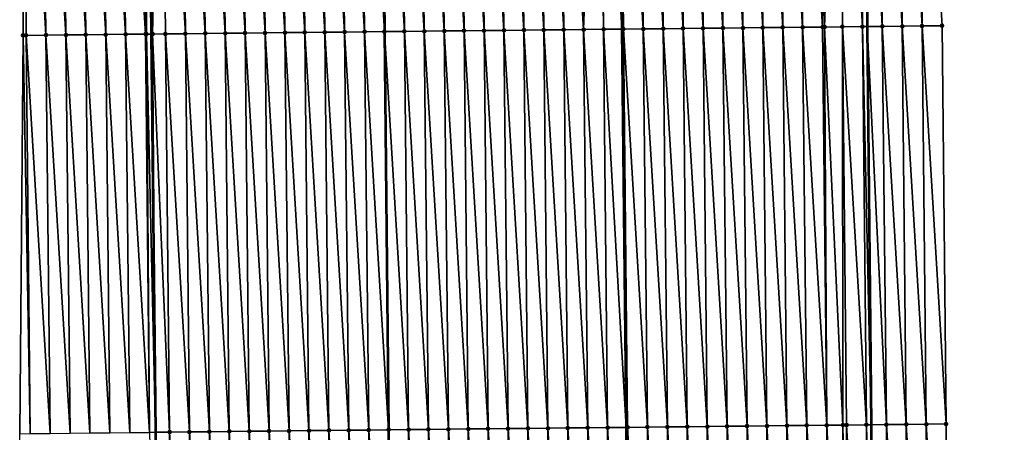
# Model space of a CAD drawing. Header units: feet. Extents: x 2010743 to 2022806, y 818705 to 837694.
# Tile 295 of 531: x 2011480 to 2011530, y 828314 to 828334. Entities that reach past the tile are written whole.
import ezdxf

# ---------------------------------------------------------------- set-up
doc = ezdxf.new("R2010")
doc.units = ezdxf.units.FT
doc.header["$MEASUREMENT"] = 0
for name, color, linetype, lineweight in [('EP_Travel Lane', 172, 'Continuous', 53), ('Road Shots', 141, 'Continuous', 100), ('STRIPING', 60, 'Continuous', 53)]:
    doc.layers.add(name, color=color, linetype=linetype, lineweight=lineweight)
doc.layers.add('I-77-MM17-21_NB-Surface-Border', color=7, linetype='Continuous')
doc.layers.add('I-77-MM17-21_NB-Surface-TIN', color=7, linetype='Continuous')

msp = doc.modelspace()

# ---------------------------------------------------------------- linework, layer by layer
at = {"layer": 'EP_Travel Lane'}
for points in [[(2011486.258, 828373.665, 312.894), (2011486.466, 828353.667, 312.74), (2011486.673, 828333.668, 312.577), (2011486.881, 828313.67, 312.427), (2011487.089, 828293.672, 312.254), (2011487.297, 828273.673, 312.113), (2011487.505, 828253.675, 311.976), (2011487.71, 828233.65, 311.845), (2011487.88, 828213.717, 311.699), (2011488.031, 828193.718, 311.549), (2011488.247, 828173.476, 311.418), (2011488.753, 828153.483, 311.251), (2011489.258, 828133.49, 311.109), (2011489.764, 828113.496, 310.961), (2011490.326, 828093.321, 310.815), (2011491.101, 828073.336, 310.672), (2011491.877, 828053.352, 310.552), (2011492.652, 828033.367, 310.412), (2011493.487, 828013.194, 310.299), (2011494.54, 827993.222, 310.143), (2011495.593, 827973.25, 310.003), (2011496.646, 827953.278, 309.945), (2011497.764, 827933.119, 309.843), (2011499.094, 827913.164, 309.702)], [(2011522.224, 828374.041, 312.657), (2011522.428, 828354.042, 312.464), (2011522.631, 828334.045, 312.254), (2011522.834, 828314.047, 312.042), (2011523.037, 828294.049, 311.822), (2011523.24, 828274.051, 311.612), (2011523.443, 828254.053, 311.376), (2011523.703, 828234.098, 311.165), (2011523.908, 828213.994, 310.956), (2011524.076, 828193.996, 310.732), (2011524.302, 828174.396, 310.5), (2011524.782, 828154.403, 310.262), (2011525.261, 828134.41, 310.042), (2011525.741, 828114.417, 309.816)]]:
    msp.add_polyline3d(points, dxfattribs=at)
at = {"layer": 'I-77-MM17-21_NB-Surface-Border', "color": 3, "linetype": 'Continuous', "lineweight": -3}
for points in [[(2011494.249, 827912.84, 309.86), (2011492.863, 827932.791, 310), (2011491.32, 827952.996, 310.145), (2011490.004, 827972.954, 310.249), (2011488.719, 827992.914, 310.367), (2011487.565, 828012.88, 310.586), (2011486.41, 828033.124, 310.638), (2011485.592, 828053.107, 310.744), (2011484.858, 828073.093, 310.846), (2011484.23, 828093.084, 310.954), (2011483.551, 828113.338, 311.091), (2011483.185, 828133.335, 311.239), (2011482.681, 828153.328, 311.397), (2011482.208, 828173.322, 311.55), (2011481.556, 828193.668, 311.693), (2011481.158, 828213.666, 311.836), (2011480.845, 828233.565, 311.969), (2011480.511, 828253.601, 312.102), (2011480.273, 828273.599, 312.238), (2011480.151, 828293.599, 312.367), (2011480.067, 828313.599, 312.493), (2011480.24, 828333.601, 312.654), (2011480.279, 828353.602, 312.776), (2011480.971, 828373.61, 312.926)], [(2011523.969, 828374.059, 312.605), (2011525.177, 828354.072, 312.383), (2011526.384, 828334.085, 312.14), (2011526.592, 828314.087, 311.926), (2011526.8, 828294.089, 311.699), (2011528.008, 828274.102, 311.45), (2011528.215, 828254.104, 311.223), (2011528.451, 828234.158, 311.012), (2011528.636, 828214.031, 310.803), (2011527.787, 828194.025, 310.613), (2011527.995, 828174.49, 310.388), (2011528.501, 828154.498, 310.155), (2011529.007, 828134.505, 309.925), (2011529.513, 828114.513, 309.694)]]:
    msp.add_polyline3d(points, dxfattribs=at)
at = {"layer": 'I-77-MM17-21_NB-Surface-TIN', "color": 128, "linetype": 'Continuous', "lineweight": -3}
for points in [[(2011501.386, 828333.822, 312.458), (2011501.178, 828353.82, 312.648), (2011500.178, 828353.81, 312.658)], [(2011502.386, 828333.833, 312.448), (2011502.178, 828353.831, 312.644), (2011501.178, 828353.82, 312.648)], [(2011501.386, 828333.822, 312.458), (2011502.386, 828333.833, 312.448), (2011501.178, 828353.82, 312.648)], [(2011503.386, 828333.843, 312.44), (2011503.178, 828353.841, 312.64), (2011502.178, 828353.831, 312.644)], [(2011502.386, 828333.833, 312.448), (2011503.386, 828333.843, 312.44), (2011502.178, 828353.831, 312.644)], [(2011504.385, 828333.853, 312.433), (2011504.178, 828353.851, 312.637), (2011503.178, 828353.841, 312.64)], [(2011503.386, 828333.843, 312.44), (2011504.385, 828333.853, 312.433), (2011503.178, 828353.841, 312.64)], [(2011505.385, 828333.864, 312.423), (2011505.178, 828353.862, 312.628), (2011504.178, 828353.851, 312.637)], [(2011504.385, 828333.853, 312.433), (2011505.385, 828333.864, 312.423), (2011504.178, 828353.851, 312.637)], [(2011506.385, 828333.874, 312.413), (2011506.178, 828353.872, 312.621), (2011505.178, 828353.862, 312.628)], [(2011505.385, 828333.864, 312.423), (2011506.385, 828333.874, 312.413), (2011505.178, 828353.862, 312.628)], [(2011507.385, 828333.885, 312.405), (2011507.178, 828353.883, 312.616), (2011506.178, 828353.872, 312.621)], [(2011506.385, 828333.874, 312.413), (2011507.385, 828333.885, 312.405), (2011506.178, 828353.872, 312.621)], [(2011508.385, 828333.895, 312.402), (2011508.178, 828353.893, 312.615), (2011507.178, 828353.883, 312.616)], [(2011507.385, 828333.885, 312.405), (2011508.385, 828333.895, 312.402), (2011507.178, 828353.883, 312.616)], [(2011508.385, 828333.895, 312.402), (2011509.136, 828353.903, 312.612), (2011508.178, 828353.893, 312.615)], [(2011508.385, 828333.895, 312.402), (2011509.385, 828333.906, 312.4), (2011509.136, 828353.903, 312.612)], [(2011509.385, 828333.906, 312.4), (2011509.177, 828353.904, 312.612), (2011509.136, 828353.903, 312.612)], [(2011509.177, 828353.904, 312.612), (2011510.308, 828333.915, 312.389), (2011510.1, 828353.913, 312.601)], [(2011509.385, 828333.906, 312.4), (2011510.308, 828333.915, 312.389), (2011509.177, 828353.904, 312.612)], [(2011510.385, 828333.916, 312.389), (2011510.177, 828353.914, 312.6), (2011510.1, 828353.913, 312.601)], [(2011510.385, 828333.916, 312.389), (2011510.1, 828353.913, 312.601), (2011510.308, 828333.915, 312.389)], [(2011511.385, 828333.927, 312.38), (2011511.177, 828353.925, 312.584), (2011510.177, 828353.914, 312.6)], [(2011510.385, 828333.916, 312.389), (2011511.385, 828333.927, 312.38), (2011510.177, 828353.914, 312.6)], [(2011512.385, 828333.937, 312.358), (2011512.177, 828353.935, 312.564), (2011511.177, 828353.925, 312.584)], [(2011511.385, 828333.927, 312.38), (2011512.385, 828333.937, 312.358), (2011511.177, 828353.925, 312.584)], [(2011513.385, 828333.948, 312.346), (2011513.177, 828353.946, 312.552), (2011512.177, 828353.935, 312.564)], [(2011512.385, 828333.937, 312.358), (2011513.385, 828333.948, 312.346), (2011512.177, 828353.935, 312.564)], [(2011514.385, 828333.958, 312.337), (2011514.177, 828353.956, 312.544), (2011513.177, 828353.946, 312.552)], [(2011513.385, 828333.948, 312.346), (2011514.385, 828333.958, 312.337), (2011513.177, 828353.946, 312.552)], [(2011515.385, 828333.969, 312.329), (2011515.177, 828353.967, 312.536), (2011514.177, 828353.956, 312.544)], [(2011514.385, 828333.958, 312.337), (2011515.385, 828333.969, 312.329), (2011514.177, 828353.956, 312.544)], [(2011516.385, 828333.979, 312.323), (2011516.177, 828353.977, 312.529), (2011515.177, 828353.967, 312.536)], [(2011515.385, 828333.969, 312.329), (2011516.385, 828333.979, 312.323), (2011515.177, 828353.967, 312.536)], [(2011517.385, 828333.99, 312.316), (2011517.177, 828353.987, 312.523), (2011516.177, 828353.977, 312.529)], [(2011516.385, 828333.979, 312.323), (2011517.385, 828333.99, 312.316), (2011516.177, 828353.977, 312.529)], [(2011518.385, 828334, 312.308), (2011518.177, 828353.998, 312.516), (2011517.177, 828353.987, 312.523)], [(2011517.385, 828333.99, 312.316), (2011518.385, 828334, 312.308), (2011517.177, 828353.987, 312.523)], [(2011519.385, 828334.01, 312.302), (2011519.177, 828354.008, 312.509), (2011518.177, 828353.998, 312.516)], [(2011518.385, 828334, 312.308), (2011519.385, 828334.01, 312.302), (2011518.177, 828353.998, 312.516)], [(2011520.385, 828334.021, 312.296), (2011520.177, 828354.019, 312.5), (2011519.177, 828354.008, 312.509)], [(2011519.385, 828334.01, 312.302), (2011520.385, 828334.021, 312.296), (2011519.177, 828354.008, 312.509)], [(2011520.487, 828334.022, 312.295), (2011521.177, 828354.029, 312.489), (2011520.177, 828354.019, 312.5)], [(2011520.385, 828334.021, 312.296), (2011520.487, 828334.022, 312.295), (2011520.177, 828354.019, 312.5)], [(2011520.487, 828334.022, 312.295), (2011521.385, 828334.031, 312.281), (2011521.177, 828354.029, 312.489)], [(2011522.385, 828334.042, 312.259), (2011522.177, 828354.04, 312.47), (2011521.177, 828354.029, 312.489)], [(2011521.385, 828334.031, 312.281), (2011522.385, 828334.042, 312.259), (2011521.177, 828354.029, 312.489)], [(2011522.177, 828354.04, 312.47), (2011522.631, 828334.045, 312.254), (2011522.428, 828354.042, 312.464)], [(2011522.385, 828334.042, 312.259), (2011522.631, 828334.045, 312.254), (2011522.177, 828354.04, 312.47)], [(2011523.384, 828334.053, 312.238), (2011523.177, 828354.05, 312.447), (2011522.428, 828354.042, 312.464)], [(2011523.384, 828334.053, 312.238), (2011522.428, 828354.042, 312.464), (2011522.631, 828334.045, 312.254)], [(2011524.384, 828334.063, 312.205), (2011524.177, 828354.061, 312.417), (2011523.177, 828354.05, 312.447)], [(2011523.384, 828334.053, 312.238), (2011524.384, 828334.063, 312.205), (2011523.177, 828354.05, 312.447)], [(2011525.384, 828334.074, 312.171), (2011525.177, 828354.072, 312.383), (2011524.177, 828354.061, 312.417)], [(2011524.384, 828334.063, 312.205), (2011525.384, 828334.074, 312.171), (2011524.177, 828354.061, 312.417)], [(2011525.384, 828334.074, 312.171), (2011526.384, 828334.085, 312.14), (2011525.177, 828354.072, 312.383)], [(2011480.24, 828333.601, 312.654), (2011480.387, 828333.602, 312.654), (2011480.279, 828353.602, 312.776)], [(2011481.387, 828333.613, 312.647), (2011481.179, 828353.611, 312.772), (2011480.279, 828353.602, 312.776)], [(2011480.387, 828333.602, 312.654), (2011481.387, 828333.613, 312.647), (2011480.279, 828353.602, 312.776)], [(2011482.387, 828333.623, 312.641), (2011482.179, 828353.622, 312.77), (2011481.179, 828353.611, 312.772)], [(2011481.387, 828333.613, 312.647), (2011482.387, 828333.623, 312.641), (2011481.179, 828353.611, 312.772)], [(2011483.387, 828333.634, 312.637), (2011483.179, 828353.632, 312.774), (2011482.179, 828353.622, 312.77)], [(2011482.387, 828333.623, 312.641), (2011483.387, 828333.634, 312.637), (2011482.179, 828353.622, 312.77)], [(2011484.387, 828333.644, 312.624), (2011484.179, 828353.642, 312.773), (2011483.179, 828353.632, 312.774)], [(2011483.387, 828333.634, 312.637), (2011484.387, 828333.644, 312.624), (2011483.179, 828353.632, 312.774)], [(2011485.387, 828333.655, 312.61), (2011485.179, 828353.653, 312.765), (2011484.179, 828353.642, 312.773)], [(2011484.387, 828333.644, 312.624), (2011485.387, 828333.655, 312.61), (2011484.179, 828353.642, 312.773)], [(2011486.386, 828333.665, 312.589), (2011486.179, 828353.664, 312.744), (2011485.179, 828353.653, 312.765)], [(2011485.387, 828333.655, 312.61), (2011486.386, 828333.665, 312.589), (2011485.179, 828353.653, 312.765)], [(2011486.435, 828333.666, 312.586), (2011486.466, 828353.667, 312.74), (2011486.179, 828353.664, 312.744)], [(2011486.386, 828333.665, 312.589), (2011486.435, 828333.666, 312.586), (2011486.179, 828353.664, 312.744)], [(2011486.435, 828333.666, 312.586), (2011486.673, 828333.668, 312.577), (2011486.466, 828353.667, 312.74)], [(2011486.743, 828333.669, 312.574), (2011487.179, 828353.674, 312.731), (2011486.466, 828353.667, 312.74)], [(2011486.743, 828333.669, 312.574), (2011486.466, 828353.667, 312.74), (2011486.673, 828333.668, 312.577)], [(2011486.743, 828333.669, 312.574), (2011487.386, 828333.676, 312.565), (2011487.179, 828353.674, 312.731)], [(2011488.386, 828333.686, 312.562), (2011488.179, 828353.684, 312.724), (2011487.179, 828353.674, 312.731)], [(2011487.386, 828333.676, 312.565), (2011488.386, 828333.686, 312.562), (2011487.179, 828353.674, 312.731)], [(2011489.386, 828333.697, 312.558), (2011489.179, 828353.695, 312.719), (2011488.179, 828353.684, 312.724)], [(2011488.386, 828333.686, 312.562), (2011489.386, 828333.697, 312.558), (2011488.179, 828353.684, 312.724)], [(2011490.386, 828333.707, 312.554), (2011490.178, 828353.705, 312.716), (2011489.179, 828353.695, 312.719)], [(2011489.386, 828333.697, 312.558), (2011490.386, 828333.707, 312.554), (2011489.179, 828353.695, 312.719)], [(2011491.386, 828333.717, 312.551), (2011491.178, 828353.716, 312.713), (2011490.178, 828353.705, 312.716)], [(2011490.386, 828333.707, 312.554), (2011491.386, 828333.717, 312.551), (2011490.178, 828353.705, 312.716)], [(2011492.386, 828333.728, 312.546), (2011492.178, 828353.726, 312.71), (2011491.178, 828353.716, 312.713)], [(2011491.386, 828333.717, 312.551), (2011492.386, 828333.728, 312.546), (2011491.178, 828353.716, 312.713)], [(2011493.386, 828333.738, 312.538), (2011493.178, 828353.737, 312.703), (2011492.178, 828353.726, 312.71)], [(2011492.386, 828333.728, 312.546), (2011493.386, 828333.738, 312.538), (2011492.178, 828353.726, 312.71)], [(2011494.386, 828333.749, 312.526), (2011494.178, 828353.747, 312.695), (2011493.178, 828353.737, 312.703)], [(2011493.386, 828333.738, 312.538), (2011494.386, 828333.749, 312.526), (2011493.178, 828353.737, 312.703)], [(2011495.386, 828333.759, 312.515), (2011495.178, 828353.757, 312.688), (2011494.178, 828353.747, 312.695)], [(2011494.386, 828333.749, 312.526), (2011495.386, 828333.759, 312.515), (2011494.178, 828353.747, 312.695)], [(2011496.386, 828333.77, 312.51), (2011496.178, 828353.768, 312.686), (2011495.178, 828353.757, 312.688)], [(2011495.386, 828333.759, 312.515), (2011496.386, 828333.77, 312.51), (2011495.178, 828353.757, 312.688)], [(2011497.386, 828333.78, 312.503), (2011497.178, 828353.778, 312.685), (2011496.178, 828353.768, 312.686)], [(2011496.386, 828333.77, 312.51), (2011497.386, 828333.78, 312.503), (2011496.178, 828353.768, 312.686)], [(2011497.178, 828353.778, 312.685), (2011498.386, 828333.791, 312.495), (2011498.178, 828353.789, 312.679)], [(2011497.386, 828333.78, 312.503), (2011498.386, 828333.791, 312.495), (2011497.178, 828353.778, 312.685)], [(2011499.386, 828333.801, 312.485), (2011499.178, 828353.799, 312.67), (2011498.178, 828353.789, 312.679)], [(2011499.386, 828333.801, 312.485), (2011498.178, 828353.789, 312.679), (2011498.386, 828333.791, 312.495)], [(2011500.386, 828333.812, 312.471), (2011500.178, 828353.81, 312.658), (2011499.178, 828353.799, 312.67)], [(2011499.386, 828333.801, 312.485), (2011500.386, 828333.812, 312.471), (2011499.178, 828353.799, 312.67)], [(2011500.386, 828333.812, 312.471), (2011501.386, 828333.822, 312.458), (2011500.178, 828353.81, 312.658)], [(2011522.592, 828314.044, 312.048), (2011522.385, 828334.042, 312.259), (2011521.385, 828334.031, 312.281)], [(2011522.385, 828334.042, 312.259), (2011522.834, 828314.047, 312.042), (2011522.631, 828334.045, 312.254)], [(2011522.592, 828314.044, 312.048), (2011522.834, 828314.047, 312.042), (2011522.385, 828334.042, 312.259)], [(2011523.592, 828314.055, 312.024), (2011523.384, 828334.053, 312.238), (2011522.631, 828334.045, 312.254)], [(2011523.592, 828314.055, 312.024), (2011522.631, 828334.045, 312.254), (2011522.834, 828314.047, 312.042)], [(2011524.592, 828314.065, 311.991), (2011524.384, 828334.063, 312.205), (2011523.384, 828334.053, 312.238)], [(2011523.592, 828314.055, 312.024), (2011524.592, 828314.065, 311.991), (2011523.384, 828334.053, 312.238)], [(2011525.592, 828314.076, 311.955), (2011525.384, 828334.074, 312.171), (2011524.384, 828334.063, 312.205)], [(2011524.592, 828314.065, 311.991), (2011525.592, 828314.076, 311.955), (2011524.384, 828334.063, 312.205)], [(2011526.592, 828314.087, 311.926), (2011526.384, 828334.085, 312.14), (2011525.384, 828334.074, 312.171)], [(2011525.592, 828314.076, 311.955), (2011526.592, 828314.087, 311.926), (2011525.384, 828334.074, 312.171)], [(2011480.067, 828313.599, 312.493), (2011480.595, 828313.604, 312.491), (2011480.24, 828333.601, 312.654)], [(2011480.595, 828313.604, 312.491), (2011480.387, 828333.602, 312.654), (2011480.24, 828333.601, 312.654)], [(2011481.595, 828313.614, 312.485), (2011481.387, 828333.613, 312.647), (2011480.387, 828333.602, 312.654)], [(2011480.595, 828313.604, 312.491), (2011481.595, 828313.614, 312.485), (2011480.387, 828333.602, 312.654)], [(2011482.594, 828313.625, 312.477), (2011482.387, 828333.623, 312.641), (2011481.387, 828333.613, 312.647)], [(2011481.595, 828313.614, 312.485), (2011482.594, 828313.625, 312.477), (2011481.387, 828333.613, 312.647)], [(2011483.594, 828313.635, 312.475), (2011483.387, 828333.634, 312.637), (2011482.387, 828333.623, 312.641)], [(2011482.594, 828313.625, 312.477), (2011483.594, 828313.635, 312.475), (2011482.387, 828333.623, 312.641)], [(2011484.594, 828313.646, 312.469), (2011484.387, 828333.644, 312.624), (2011483.387, 828333.634, 312.637)], [(2011483.594, 828313.635, 312.475), (2011484.594, 828313.646, 312.469), (2011483.387, 828333.634, 312.637)], [(2011485.594, 828313.656, 312.453), (2011485.387, 828333.655, 312.61), (2011484.387, 828333.644, 312.624)], [(2011484.594, 828313.646, 312.469), (2011485.594, 828313.656, 312.453), (2011484.387, 828333.644, 312.624)], [(2011486.594, 828313.667, 312.433), (2011486.386, 828333.665, 312.589), (2011485.387, 828333.655, 312.61)], [(2011485.594, 828313.656, 312.453), (2011486.594, 828313.667, 312.433), (2011485.387, 828333.655, 312.61)], [(2011486.594, 828313.667, 312.433), (2011486.435, 828333.666, 312.586), (2011486.386, 828333.665, 312.589)], [(2011486.435, 828333.666, 312.586), (2011486.881, 828313.67, 312.427), (2011486.673, 828333.668, 312.577)], [(2011486.594, 828313.667, 312.433), (2011486.881, 828313.67, 312.427), (2011486.435, 828333.666, 312.586)], [(2011486.743, 828333.669, 312.574), (2011486.673, 828333.668, 312.577), (2011486.881, 828313.67, 312.427)], [(2011487.594, 828313.677, 312.413), (2011487.386, 828333.676, 312.565), (2011486.743, 828333.669, 312.574)], [(2011487.594, 828313.677, 312.413), (2011486.743, 828333.669, 312.574), (2011486.881, 828313.67, 312.427)], [(2011488.594, 828313.688, 312.403), (2011488.386, 828333.686, 312.562), (2011487.386, 828333.676, 312.565)], [(2011487.594, 828313.677, 312.413), (2011488.594, 828313.688, 312.403), (2011487.386, 828333.676, 312.565)], [(2011489.594, 828313.698, 312.392), (2011489.386, 828333.697, 312.558), (2011488.386, 828333.686, 312.562)], [(2011488.594, 828313.688, 312.403), (2011489.594, 828313.698, 312.392), (2011488.386, 828333.686, 312.562)], [(2011490.594, 828313.709, 312.383), (2011490.386, 828333.707, 312.554), (2011489.386, 828333.697, 312.558)], [(2011489.594, 828313.698, 312.392), (2011490.594, 828313.709, 312.383), (2011489.386, 828333.697, 312.558)], [(2011491.594, 828313.719, 312.379), (2011491.386, 828333.717, 312.551), (2011490.386, 828333.707, 312.554)], [(2011490.594, 828313.709, 312.383), (2011491.594, 828313.719, 312.379), (2011490.386, 828333.707, 312.554)], [(2011492.594, 828313.73, 312.372), (2011492.386, 828333.728, 312.546), (2011491.386, 828333.717, 312.551)], [(2011491.594, 828313.719, 312.379), (2011492.594, 828313.73, 312.372), (2011491.386, 828333.717, 312.551)], [(2011493.594, 828313.74, 312.361), (2011493.386, 828333.738, 312.538), (2011492.386, 828333.728, 312.546)], [(2011492.594, 828313.73, 312.372), (2011493.594, 828313.74, 312.361), (2011492.386, 828333.728, 312.546)], [(2011494.594, 828313.751, 312.351), (2011494.386, 828333.749, 312.526), (2011493.386, 828333.738, 312.538)], [(2011493.594, 828313.74, 312.361), (2011494.594, 828313.751, 312.351), (2011493.386, 828333.738, 312.538)], [(2011495.594, 828313.761, 312.337), (2011495.386, 828333.759, 312.515), (2011494.386, 828333.749, 312.526)], [(2011494.594, 828313.751, 312.351), (2011495.594, 828313.761, 312.337), (2011494.386, 828333.749, 312.526)], [(2011496.594, 828313.772, 312.328), (2011496.386, 828333.77, 312.51), (2011495.386, 828333.759, 312.515)], [(2011495.594, 828313.761, 312.337), (2011496.594, 828313.772, 312.328), (2011495.386, 828333.759, 312.515)], [(2011497.594, 828313.782, 312.321), (2011497.386, 828333.78, 312.503), (2011496.386, 828333.77, 312.51)], [(2011496.594, 828313.772, 312.328), (2011497.594, 828313.782, 312.321), (2011496.386, 828333.77, 312.51)], [(2011497.386, 828333.78, 312.503), (2011498.594, 828313.793, 312.31), (2011498.386, 828333.791, 312.495)], [(2011497.594, 828313.782, 312.321), (2011498.594, 828313.793, 312.31), (2011497.386, 828333.78, 312.503)], [(2011499.594, 828313.803, 312.296), (2011499.386, 828333.801, 312.485), (2011498.386, 828333.791, 312.495)], [(2011499.594, 828313.803, 312.296), (2011498.386, 828333.791, 312.495), (2011498.594, 828313.793, 312.31)], [(2011500.593, 828313.814, 312.279), (2011500.386, 828333.812, 312.471), (2011499.386, 828333.801, 312.485)], [(2011499.594, 828313.803, 312.296), (2011500.593, 828313.814, 312.279), (2011499.386, 828333.801, 312.485)], [(2011501.593, 828313.824, 312.265), (2011501.386, 828333.822, 312.458), (2011500.386, 828333.812, 312.471)], [(2011500.593, 828313.814, 312.279), (2011501.593, 828313.824, 312.265), (2011500.386, 828333.812, 312.471)], [(2011502.593, 828313.835, 312.252), (2011502.386, 828333.833, 312.448), (2011501.386, 828333.822, 312.458)], [(2011501.593, 828313.824, 312.265), (2011502.593, 828313.835, 312.252), (2011501.386, 828333.822, 312.458)], [(2011503.593, 828313.845, 312.245), (2011503.386, 828333.843, 312.44), (2011502.386, 828333.833, 312.448)], [(2011502.593, 828313.835, 312.252), (2011503.593, 828313.845, 312.245), (2011502.386, 828333.833, 312.448)], [(2011504.593, 828313.855, 312.24), (2011504.385, 828333.853, 312.433), (2011503.386, 828333.843, 312.44)], [(2011503.593, 828313.845, 312.245), (2011504.593, 828313.855, 312.24), (2011503.386, 828333.843, 312.44)], [(2011505.593, 828313.866, 312.226), (2011505.385, 828333.864, 312.423), (2011504.385, 828333.853, 312.433)], [(2011504.593, 828313.855, 312.24), (2011505.593, 828313.866, 312.226), (2011504.385, 828333.853, 312.433)], [(2011506.593, 828313.876, 312.215), (2011506.385, 828333.874, 312.413), (2011505.385, 828333.864, 312.423)], [(2011505.593, 828313.866, 312.226), (2011506.593, 828313.876, 312.215), (2011505.385, 828333.864, 312.423)], [(2011507.593, 828313.887, 312.204), (2011507.385, 828333.885, 312.405), (2011506.385, 828333.874, 312.413)], [(2011506.593, 828313.876, 312.215), (2011507.593, 828313.887, 312.204), (2011506.385, 828333.874, 312.413)], [(2011508.593, 828313.897, 312.198), (2011508.385, 828333.895, 312.402), (2011507.385, 828333.885, 312.405)], [(2011507.593, 828313.887, 312.204), (2011508.593, 828313.897, 312.198), (2011507.385, 828333.885, 312.405)], [(2011509.593, 828313.908, 312.195), (2011509.385, 828333.906, 312.4), (2011508.385, 828333.895, 312.402)], [(2011508.593, 828313.897, 312.198), (2011509.593, 828313.908, 312.195), (2011508.385, 828333.895, 312.402)], [(2011509.385, 828333.906, 312.4), (2011510.516, 828313.918, 312.179), (2011510.308, 828333.915, 312.389)], [(2011509.593, 828313.908, 312.195), (2011510.516, 828313.918, 312.179), (2011509.385, 828333.906, 312.4)], [(2011510.593, 828313.918, 312.178), (2011510.385, 828333.916, 312.389), (2011510.308, 828333.915, 312.389)], [(2011510.593, 828313.918, 312.178), (2011510.308, 828333.915, 312.389), (2011510.516, 828313.918, 312.179)], [(2011511.593, 828313.929, 312.171), (2011511.385, 828333.927, 312.38), (2011510.385, 828333.916, 312.389)], [(2011510.593, 828313.918, 312.178), (2011511.593, 828313.929, 312.171), (2011510.385, 828333.916, 312.389)], [(2011512.593, 828313.939, 312.147), (2011512.385, 828333.937, 312.358), (2011511.385, 828333.927, 312.38)], [(2011511.593, 828313.929, 312.171), (2011512.593, 828313.939, 312.147), (2011511.385, 828333.927, 312.38)], [(2011513.593, 828313.95, 312.134), (2011513.385, 828333.948, 312.346), (2011512.385, 828333.937, 312.358)], [(2011512.593, 828313.939, 312.147), (2011513.593, 828313.95, 312.134), (2011512.385, 828333.937, 312.358)], [(2011514.593, 828313.96, 312.124), (2011514.385, 828333.958, 312.337), (2011513.385, 828333.948, 312.346)], [(2011513.593, 828313.95, 312.134), (2011514.593, 828313.96, 312.124), (2011513.385, 828333.948, 312.346)], [(2011515.593, 828313.971, 312.116), (2011515.385, 828333.969, 312.329), (2011514.385, 828333.958, 312.337)], [(2011514.593, 828313.96, 312.124), (2011515.593, 828313.971, 312.116), (2011514.385, 828333.958, 312.337)], [(2011516.593, 828313.981, 312.11), (2011516.385, 828333.979, 312.323), (2011515.385, 828333.969, 312.329)], [(2011515.593, 828313.971, 312.116), (2011516.593, 828313.981, 312.11), (2011515.385, 828333.969, 312.329)], [(2011517.593, 828313.992, 312.107), (2011517.385, 828333.99, 312.316), (2011516.385, 828333.979, 312.323)], [(2011516.593, 828313.981, 312.11), (2011517.593, 828313.992, 312.107), (2011516.385, 828333.979, 312.323)], [(2011518.592, 828314.002, 312.101), (2011518.385, 828334, 312.308), (2011517.385, 828333.99, 312.316)], [(2011517.593, 828313.992, 312.107), (2011518.592, 828314.002, 312.101), (2011517.385, 828333.99, 312.316)], [(2011519.592, 828314.013, 312.091), (2011519.385, 828334.01, 312.302), (2011518.385, 828334, 312.308)], [(2011518.592, 828314.002, 312.101), (2011519.592, 828314.013, 312.091), (2011518.385, 828334, 312.308)], [(2011520.592, 828314.023, 312.084), (2011520.385, 828334.021, 312.296), (2011519.385, 828334.01, 312.302)], [(2011519.592, 828314.013, 312.091), (2011520.592, 828314.023, 312.084), (2011519.385, 828334.01, 312.302)], [(2011520.592, 828314.023, 312.084), (2011520.487, 828334.022, 312.295), (2011520.385, 828334.021, 312.296)], [(2011521.405, 828314.032, 312.077), (2011521.385, 828334.031, 312.281), (2011520.487, 828334.022, 312.295)], [(2011520.592, 828314.023, 312.084), (2011521.405, 828314.032, 312.077), (2011520.487, 828334.022, 312.295)], [(2011521.405, 828314.032, 312.077), (2011521.592, 828314.034, 312.074), (2011521.385, 828334.031, 312.281)], [(2011521.592, 828314.034, 312.074), (2011522.592, 828314.044, 312.048), (2011521.385, 828334.031, 312.281)], [(2011496.801, 828293.774, 312.142), (2011496.594, 828313.772, 312.328), (2011495.594, 828313.761, 312.337)], [(2011497.801, 828293.784, 312.133), (2011497.594, 828313.782, 312.321), (2011496.594, 828313.772, 312.328)], [(2011496.801, 828293.774, 312.142), (2011497.801, 828293.784, 312.133), (2011496.594, 828313.772, 312.328)], [(2011497.594, 828313.782, 312.321), (2011498.801, 828293.795, 312.121), (2011498.594, 828313.793, 312.31)], [(2011497.801, 828293.784, 312.133), (2011498.801, 828293.795, 312.121), (2011497.594, 828313.782, 312.321)], [(2011499.801, 828293.805, 312.103), (2011499.594, 828313.803, 312.296), (2011498.594, 828313.793, 312.31)], [(2011499.801, 828293.805, 312.103), (2011498.594, 828313.793, 312.31), (2011498.801, 828293.795, 312.121)], [(2011500.801, 828293.816, 312.086), (2011500.593, 828313.814, 312.279), (2011499.594, 828313.803, 312.296)], [(2011499.801, 828293.805, 312.103), (2011500.801, 828293.816, 312.086), (2011499.594, 828313.803, 312.296)], [(2011501.801, 828293.826, 312.074), (2011501.593, 828313.824, 312.265), (2011500.593, 828313.814, 312.279)], [(2011500.801, 828293.816, 312.086), (2011501.801, 828293.826, 312.074), (2011500.593, 828313.814, 312.279)], [(2011502.801, 828293.837, 312.062), (2011502.593, 828313.835, 312.252), (2011501.593, 828313.824, 312.265)], [(2011501.801, 828293.826, 312.074), (2011502.801, 828293.837, 312.062), (2011501.593, 828313.824, 312.265)], [(2011503.801, 828293.847, 312.053), (2011503.593, 828313.845, 312.245), (2011502.593, 828313.835, 312.252)], [(2011502.801, 828293.837, 312.062), (2011503.801, 828293.847, 312.053), (2011502.593, 828313.835, 312.252)], [(2011504.801, 828293.858, 312.043), (2011504.593, 828313.855, 312.24), (2011503.593, 828313.845, 312.245)], [(2011503.801, 828293.847, 312.053), (2011504.801, 828293.858, 312.043), (2011503.593, 828313.845, 312.245)], [(2011505.801, 828293.868, 312.029), (2011505.593, 828313.866, 312.226), (2011504.593, 828313.855, 312.24)], [(2011504.801, 828293.858, 312.043), (2011505.801, 828293.868, 312.029), (2011504.593, 828313.855, 312.24)], [(2011506.801, 828293.879, 312.019), (2011506.593, 828313.876, 312.215), (2011505.593, 828313.866, 312.226)], [(2011505.801, 828293.868, 312.029), (2011506.801, 828293.879, 312.019), (2011505.593, 828313.866, 312.226)], [(2011507.801, 828293.889, 312.007), (2011507.593, 828313.887, 312.204), (2011506.593, 828313.876, 312.215)], [(2011506.801, 828293.879, 312.019), (2011507.801, 828293.889, 312.007), (2011506.593, 828313.876, 312.215)], [(2011508.801, 828293.899, 312.001), (2011508.593, 828313.897, 312.198), (2011507.593, 828313.887, 312.204)], [(2011507.801, 828293.889, 312.007), (2011508.801, 828293.899, 312.001), (2011507.593, 828313.887, 312.204)], [(2011509.801, 828293.91, 312.001), (2011509.593, 828313.908, 312.195), (2011508.593, 828313.897, 312.198)], [(2011508.801, 828293.899, 312.001), (2011509.801, 828293.91, 312.001), (2011508.593, 828313.897, 312.198)], [(2011509.593, 828313.908, 312.195), (2011510.723, 828293.92, 311.983), (2011510.516, 828313.918, 312.179)], [(2011509.801, 828293.91, 312.001), (2011510.723, 828293.92, 311.983), (2011509.593, 828313.908, 312.195)], [(2011510.801, 828293.92, 311.982), (2011510.516, 828313.918, 312.179), (2011510.723, 828293.92, 311.983)], [(2011510.801, 828293.92, 311.982), (2011510.593, 828313.918, 312.178), (2011510.516, 828313.918, 312.179)], [(2011511.801, 828293.931, 311.971), (2011511.593, 828313.929, 312.171), (2011510.593, 828313.918, 312.178)], [(2011510.801, 828293.92, 311.982), (2011511.801, 828293.931, 311.971), (2011510.593, 828313.918, 312.178)], [(2011512.801, 828293.941, 311.941), (2011512.593, 828313.939, 312.147), (2011511.593, 828313.929, 312.171)], [(2011511.801, 828293.931, 311.971), (2011512.801, 828293.941, 311.941), (2011511.593, 828313.929, 312.171)], [(2011513.801, 828293.952, 311.93), (2011513.593, 828313.95, 312.134), (2011512.593, 828313.939, 312.147)], [(2011512.801, 828293.941, 311.941), (2011513.801, 828293.952, 311.93), (2011512.593, 828313.939, 312.147)], [(2011514.8, 828293.962, 311.916), (2011514.593, 828313.96, 312.124), (2011513.593, 828313.95, 312.134)], [(2011513.801, 828293.952, 311.93), (2011514.8, 828293.962, 311.916), (2011513.593, 828313.95, 312.134)], [(2011515.8, 828293.973, 311.904), (2011515.593, 828313.971, 312.116), (2011514.593, 828313.96, 312.124)], [(2011514.8, 828293.962, 311.916), (2011515.8, 828293.973, 311.904), (2011514.593, 828313.96, 312.124)], [(2011516.8, 828293.983, 311.903), (2011516.593, 828313.981, 312.11), (2011515.593, 828313.971, 312.116)], [(2011515.8, 828293.973, 311.904), (2011516.8, 828293.983, 311.903), (2011515.593, 828313.971, 312.116)], [(2011517.8, 828293.994, 311.896), (2011517.593, 828313.992, 312.107), (2011516.593, 828313.981, 312.11)], [(2011516.8, 828293.983, 311.903), (2011517.8, 828293.994, 311.896), (2011516.593, 828313.981, 312.11)], [(2011518.8, 828294.004, 311.889), (2011518.592, 828314.002, 312.101), (2011517.593, 828313.992, 312.107)], [(2011517.8, 828293.994, 311.896), (2011518.8, 828294.004, 311.889), (2011517.593, 828313.992, 312.107)], [(2011519.8, 828294.015, 311.876), (2011519.592, 828314.013, 312.091), (2011518.592, 828314.002, 312.101)], [(2011518.8, 828294.004, 311.889), (2011519.8, 828294.015, 311.876), (2011518.592, 828314.002, 312.101)], [(2011520.8, 828294.025, 311.863), (2011520.592, 828314.023, 312.084), (2011519.592, 828314.013, 312.091)], [(2011519.8, 828294.015, 311.876), (2011520.8, 828294.025, 311.863), (2011519.592, 828314.013, 312.091)], [(2011521.537, 828294.033, 311.854), (2011521.405, 828314.032, 312.077), (2011520.592, 828314.023, 312.084)], [(2011520.8, 828294.025, 311.863), (2011521.537, 828294.033, 311.854), (2011520.592, 828314.023, 312.084)], [(2011521.8, 828294.036, 311.85), (2011521.592, 828314.034, 312.074), (2011521.405, 828314.032, 312.077)], [(2011521.537, 828294.033, 311.854), (2011521.8, 828294.036, 311.85), (2011521.405, 828314.032, 312.077)], [(2011522.8, 828294.046, 311.828), (2011522.592, 828314.044, 312.048), (2011521.592, 828314.034, 312.074)], [(2011521.8, 828294.036, 311.85), (2011522.8, 828294.046, 311.828), (2011521.592, 828314.034, 312.074)], [(2011522.592, 828314.044, 312.048), (2011523.037, 828294.049, 311.822), (2011522.834, 828314.047, 312.042)], [(2011522.8, 828294.046, 311.828), (2011523.037, 828294.049, 311.822), (2011522.592, 828314.044, 312.048)], [(2011523.8, 828294.057, 311.804), (2011523.592, 828314.055, 312.024), (2011522.834, 828314.047, 312.042)], [(2011523.8, 828294.057, 311.804), (2011522.834, 828314.047, 312.042), (2011523.037, 828294.049, 311.822)], [(2011524.8, 828294.068, 311.773), (2011524.592, 828314.065, 311.991), (2011523.592, 828314.055, 312.024)], [(2011523.8, 828294.057, 311.804), (2011524.8, 828294.068, 311.773), (2011523.592, 828314.055, 312.024)], [(2011525.8, 828294.078, 311.732), (2011525.592, 828314.076, 311.955), (2011524.592, 828314.065, 311.991)], [(2011524.8, 828294.068, 311.773), (2011525.8, 828294.078, 311.732), (2011524.592, 828314.065, 311.991)], [(2011526.8, 828294.089, 311.699), (2011526.592, 828314.087, 311.926), (2011525.592, 828314.076, 311.955)], [(2011525.8, 828294.078, 311.732), (2011526.8, 828294.089, 311.699), (2011525.592, 828314.076, 311.955)], [(2011486.594, 828313.667, 312.433), (2011487.089, 828293.672, 312.254), (2011486.881, 828313.67, 312.427)], [(2011487.802, 828293.679, 312.242), (2011487.594, 828313.677, 312.413), (2011486.881, 828313.67, 312.427)], [(2011487.802, 828293.679, 312.242), (2011486.881, 828313.67, 312.427), (2011487.089, 828293.672, 312.254)], [(2011488.802, 828293.69, 312.229), (2011488.594, 828313.688, 312.403), (2011487.594, 828313.677, 312.413)], [(2011487.802, 828293.679, 312.242), (2011488.802, 828293.69, 312.229), (2011487.594, 828313.677, 312.413)], [(2011489.802, 828293.7, 312.217), (2011489.594, 828313.698, 312.392), (2011488.594, 828313.688, 312.403)], [(2011488.802, 828293.69, 312.229), (2011489.802, 828293.7, 312.217), (2011488.594, 828313.688, 312.403)], [(2011490.802, 828293.711, 312.208), (2011490.594, 828313.709, 312.383), (2011489.594, 828313.698, 312.392)], [(2011489.802, 828293.7, 312.217), (2011490.802, 828293.711, 312.208), (2011489.594, 828313.698, 312.392)], [(2011491.802, 828293.721, 312.198), (2011491.594, 828313.719, 312.379), (2011490.594, 828313.709, 312.383)], [(2011490.802, 828293.711, 312.208), (2011491.802, 828293.721, 312.198), (2011490.594, 828313.709, 312.383)], [(2011492.802, 828293.732, 312.192), (2011492.594, 828313.73, 312.372), (2011491.594, 828313.719, 312.379)], [(2011491.802, 828293.721, 312.198), (2011492.802, 828293.732, 312.192), (2011491.594, 828313.719, 312.379)], [(2011493.802, 828293.742, 312.182), (2011493.594, 828313.74, 312.361), (2011492.594, 828313.73, 312.372)], [(2011492.802, 828293.732, 312.192), (2011493.802, 828293.742, 312.182), (2011492.594, 828313.73, 312.372)], [(2011494.802, 828293.753, 312.169), (2011494.594, 828313.751, 312.351), (2011493.594, 828313.74, 312.361)], [(2011493.802, 828293.742, 312.182), (2011494.802, 828293.753, 312.169), (2011493.594, 828313.74, 312.361)], [(2011495.802, 828293.763, 312.155), (2011495.594, 828313.761, 312.337), (2011494.594, 828313.751, 312.351)], [(2011494.802, 828293.753, 312.169), (2011495.802, 828293.763, 312.155), (2011494.594, 828313.751, 312.351)], [(2011495.802, 828293.763, 312.155), (2011496.801, 828293.774, 312.142), (2011495.594, 828313.761, 312.337)]]:
    msp.add_3dface(points, dxfattribs=at)
at = {"layer": 'Road Shots', "lineweight": 100}
for p in [(2011522.385, 828334.042, 312.259), (2011523.384, 828334.053, 312.238), (2011524.384, 828334.063, 312.205), (2011525.384, 828334.074, 312.171), (2011526.384, 828334.085, 312.14), (2011480.24, 828333.601, 312.654), (2011480.387, 828333.602, 312.654), (2011481.387, 828333.613, 312.647), (2011482.387, 828333.623, 312.641), (2011483.387, 828333.634, 312.637), (2011484.387, 828333.644, 312.624), (2011485.387, 828333.655, 312.61), (2011486.386, 828333.665, 312.589), (2011486.435, 828333.666, 312.586), (2011486.743, 828333.669, 312.574), (2011487.386, 828333.676, 312.565), (2011488.386, 828333.686, 312.562), (2011489.386, 828333.697, 312.558), (2011490.386, 828333.707, 312.554), (2011491.386, 828333.717, 312.551), (2011492.386, 828333.728, 312.546), (2011493.386, 828333.738, 312.538), (2011494.386, 828333.749, 312.526), (2011495.386, 828333.759, 312.515), (2011496.386, 828333.77, 312.51), (2011497.386, 828333.78, 312.503), (2011498.386, 828333.791, 312.495), (2011499.386, 828333.801, 312.485), (2011500.386, 828333.812, 312.471), (2011501.386, 828333.822, 312.458), (2011502.386, 828333.833, 312.448), (2011503.386, 828333.843, 312.44), (2011504.385, 828333.853, 312.433), (2011505.385, 828333.864, 312.423), (2011506.385, 828333.874, 312.413), (2011507.385, 828333.885, 312.405), (2011508.385, 828333.895, 312.402), (2011509.385, 828333.906, 312.4), (2011510.385, 828333.916, 312.389), (2011511.385, 828333.927, 312.38), (2011512.385, 828333.937, 312.358), (2011513.385, 828333.948, 312.346), (2011514.385, 828333.958, 312.337), (2011515.385, 828333.969, 312.329), (2011516.385, 828333.979, 312.323), (2011517.385, 828333.99, 312.316), (2011518.385, 828334, 312.308), (2011519.385, 828334.01, 312.302), (2011520.385, 828334.021, 312.296), (2011520.487, 828334.022, 312.295), (2011521.385, 828334.031, 312.281), (2011496.594, 828313.772, 312.328), (2011497.594, 828313.782, 312.321), (2011498.594, 828313.793, 312.31), (2011499.594, 828313.803, 312.296), (2011500.593, 828313.814, 312.279), (2011501.593, 828313.824, 312.265), (2011502.593, 828313.835, 312.252), (2011503.593, 828313.845, 312.245), (2011504.593, 828313.855, 312.24), (2011505.593, 828313.866, 312.226), (2011506.593, 828313.876, 312.215), (2011507.593, 828313.887, 312.204), (2011508.593, 828313.897, 312.198), (2011509.593, 828313.908, 312.195), (2011510.593, 828313.918, 312.178), (2011511.593, 828313.929, 312.171), (2011512.593, 828313.939, 312.147), (2011513.593, 828313.95, 312.134), (2011514.593, 828313.96, 312.124), (2011515.593, 828313.971, 312.116), (2011516.593, 828313.981, 312.11), (2011517.593, 828313.992, 312.107), (2011518.592, 828314.002, 312.101), (2011519.592, 828314.013, 312.091), (2011520.592, 828314.023, 312.084), (2011521.405, 828314.032, 312.077), (2011521.592, 828314.034, 312.074), (2011522.592, 828314.044, 312.048), (2011523.592, 828314.055, 312.024), (2011524.592, 828314.065, 311.991), (2011525.592, 828314.076, 311.955), (2011526.592, 828314.087, 311.926), (2011487.594, 828313.677, 312.413), (2011488.594, 828313.688, 312.403), (2011489.594, 828313.698, 312.392), (2011490.594, 828313.709, 312.383), (2011491.594, 828313.719, 312.379), (2011492.594, 828313.73, 312.372), (2011493.594, 828313.74, 312.361), (2011494.594, 828313.751, 312.351), (2011495.594, 828313.761, 312.337)]:
    msp.add_point(p, dxfattribs=at)
at = {"layer": 'STRIPING'}
for points in [[(2011497.97, 828373.787, 312.848), (2011498.178, 828353.789, 312.679), (2011498.386, 828333.791, 312.495), (2011498.594, 828313.793, 312.31), (2011498.801, 828293.795, 312.121), (2011499.009, 828273.796, 311.945), (2011499.217, 828253.798, 311.78), (2011499.453, 828233.796, 311.64), (2011499.637, 828213.807, 311.46), (2011499.788, 828193.809, 311.298), (2011500.005, 828173.775, 311.141), (2011500.51, 828153.783, 310.968), (2011501.016, 828133.79, 310.788), (2011501.522, 828113.797, 310.625), (2011502.079, 828093.779, 310.448), (2011502.853, 828073.794, 310.294), (2011503.627, 828053.81, 310.141), (2011504.401, 828033.826, 309.98), (2011505.231, 828013.816, 309.851), (2011506.284, 827993.844, 309.721), (2011507.337, 827973.872, 309.575), (2011508.39, 827953.9, 309.484), (2011509.5, 827933.903, 309.392), (2011510.83, 827913.948, 309.258)], [(2011509.892, 828373.911, 312.783), (2011510.1, 828353.913, 312.601), (2011510.308, 828333.915, 312.389), (2011510.516, 828313.918, 312.179), (2011510.723, 828293.92, 311.983), (2011510.931, 828273.922, 311.782), (2011511.139, 828253.924, 311.581), (2011511.318, 828233.944, 311.402), (2011511.475, 828213.899, 311.204), (2011511.625, 828193.9, 311.03), (2011511.843, 828174.078, 310.838), (2011512.348, 828154.085, 310.644), (2011512.854, 828134.092, 310.435), (2011513.36, 828114.1, 310.239), (2011513.912, 828094.24, 310.043), (2011514.685, 828074.256, 309.851), (2011515.457, 828054.272, 309.669), (2011516.23, 828034.287, 309.505), (2011517.056, 828014.442, 309.369), (2011518.109, 827994.47, 309.258), (2011519.162, 827974.498, 309.121), (2011520.214, 827954.526, 309.008), (2011521.316, 827934.694, 308.911), (2011522.646, 827914.738, 308.789)]]:
    msp.add_polyline3d(points, dxfattribs=at)

doc.saveas('drawing.dxf')
